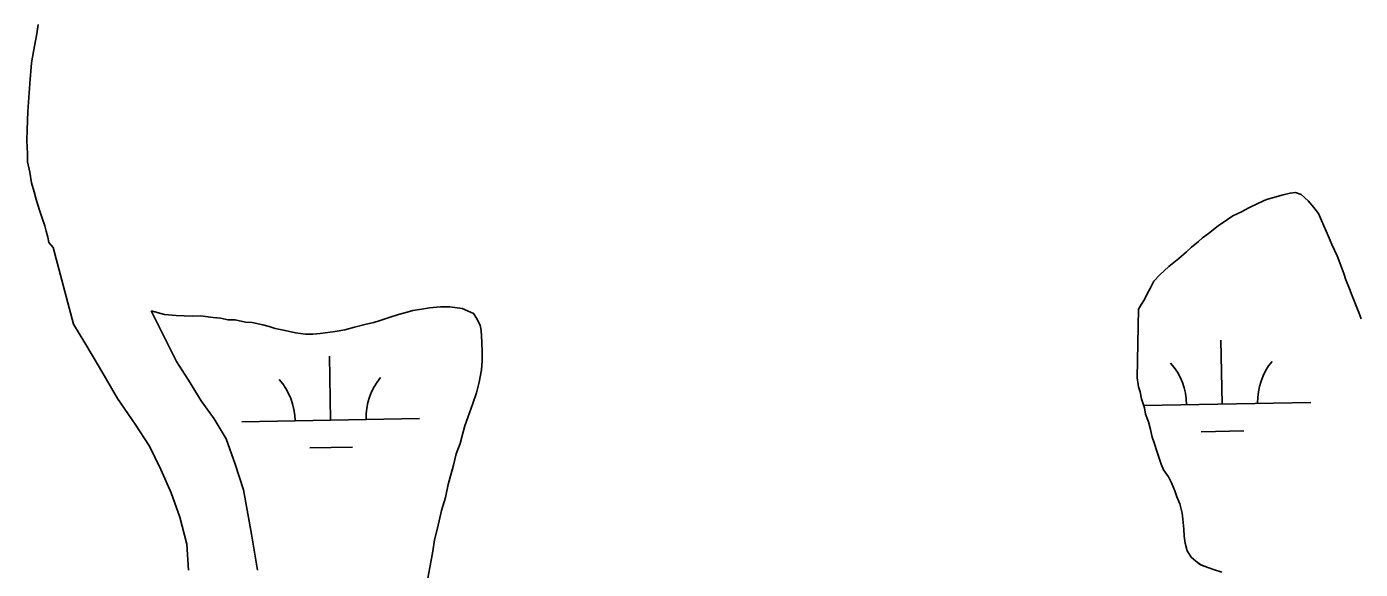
# Model space of a CAD drawing. Extents: x 3925854 to 3964121, y 224593 to 250589.
# Drawn here: x 3960434 to 3961184, y 243676 to 243981 of the extents above; entities that cross this region are included whole.
import ezdxf

# ---------------------------------------------------------------- set-up
doc = ezdxf.new("R2010")
doc.units = 0
doc.layers.add('V-TOPO-SHOR', color=7, linetype='Continuous')
doc.layers.add('V-WETL-SWMP', color=7, linetype='Continuous')

msp = doc.modelspace()

# ---------------------------------------------------------------- linework, layer by layer
at = {"layer": 'V-TOPO-SHOR'}
msp.add_line((3960446.349, 243859.705), (3960448.684, 243856.743), dxfattribs=at)
for points in [[(3960440.303, 243982.37), (3960439.457, 243977.209), (3960437.762, 243967.186), (3960436.627, 243960.808), (3960435.556, 243949.28), (3960435.046, 243941.393), (3960434.536, 243933.506), (3960434.057, 243923.197), (3960433.827, 243917.133), (3960434.225, 243909.561), (3960434.278, 243905.017), (3960435.562, 243899.274), (3960436.545, 243893.224), (3960438.122, 243888.092), (3960439.085, 243883.861), (3960440.975, 243877.821), (3960442.546, 243873.295), (3960444.113, 243869.07), (3960444.756, 243866.049), (3960445.706, 243862.727), (3960446.349, 243859.705)], [(3961059.643, 243822.116), (3961061.308, 243824.968), (3961062.975, 243827.537), (3961064.358, 243830.385), (3961066.295, 243834.09), (3961068.23, 243837.795), (3961071.585, 243841.518), (3961076.625, 243846.112), (3961082.232, 243850.712), (3961086.72, 243854.447), (3961089.519, 243857.032), (3961093.445, 243860.194), (3961095.686, 243862.203), (3961099.053, 243864.794), (3961104.382, 243869.107), (3961109.719, 243872.57), (3961112.809, 243874.591), (3961117.595, 243876.916), (3961121.816, 243879.232), (3961127.164, 243881.845), (3961131.671, 243883.883), (3961135.059, 243884.774), (3961140.983, 243886.546), (3961144.936, 243887.445), (3961148.049, 243887.764), (3961151.176, 243886.671), (3961155.186, 243883.037), (3961158.346, 243879.394), (3961160.935, 243876.027), (3961162.682, 243872.085), (3961163.853, 243868.984), (3961166.475, 243863.069), (3961168.513, 243858.564), (3961171.425, 243852.086), (3961172.887, 243848.137), (3961175.226, 243842.219), (3961176.404, 243838.553), (3961178.448, 243833.48), (3961179.912, 243829.533), (3961181.372, 243825.87), (3961183.707, 243820.233), (3961184.884, 243816.565)], [(3960524.953, 243675.149), (3960524.064, 243689.714), (3960520.005, 243704.892), (3960515.164, 243718.64), (3960509.374, 243731.748), (3960502.952, 243745.01), (3960494.952, 243757.311), (3960485.036, 243771.817), (3960474.783, 243789.329), (3960466.616, 243803.055), (3960460.212, 243813.625), (3960448.684, 243856.743)], [(3960503.806, 243821.067), (3960511.422, 243819.134), (3960518.039, 243818.515), (3960526.968, 243818.245), (3960531.599, 243818.276), (3960538.878, 243817.331), (3960542.849, 243817.026), (3960547.152, 243816.064), (3960551.121, 243816.088), (3960557.08, 243814.806), (3960560.72, 243814.499), (3960566.679, 243813.217), (3960570.323, 243812.248), (3960573.634, 243811.278), (3960579.264, 243809.993), (3960585.226, 243808.709), (3960590.85, 243808.085), (3960594.817, 243808.111), (3960599.113, 243808.47), (3960607.373, 243809.516), (3960612.987, 243810.546), (3960618.268, 243811.902), (3960624.869, 243813.6), (3960629.162, 243814.62), (3960632.793, 243815.636), (3960638.398, 243817.657), (3960643.018, 243819.011), (3960646.649, 243820.027), (3960651.27, 243821.378), (3960656.226, 243822.073), (3960660.519, 243822.763), (3960666.796, 243823.465), (3960672.086, 243823.5), (3960679.037, 243822.554), (3960682.021, 243821.251), (3960685.336, 243819.619), (3960687.007, 243816.985), (3960689.019, 243813.031), (3960689.698, 243810.061), (3960690.071, 243803.78), (3960690.112, 243797.499), (3960690.143, 243792.87), (3960689.846, 243787.908), (3960688.568, 243780.957), (3960686.954, 243774.993), (3960685.011, 243769.029), (3960682.086, 243761.075), (3960680.464, 243756.434), (3960679.174, 243751.468), (3960677.884, 243746.499), (3960675.608, 243740.531), (3960673.998, 243734.24), (3960671.094, 243723.31), (3960669.489, 243716.023), (3960667.222, 243708.734), (3960664.975, 243698.801), (3960663.363, 243692.178), (3960662.415, 243685.889), (3960660.822, 243676.622), (3960659.538, 243670.662)], [(3960563.744, 243675.016), (3960560.441, 243695.424), (3960555.843, 243720.26), (3960551.153, 243734.801), (3960546.15, 243749.022), (3960539.265, 243760.381), (3960532.07, 243770.469), (3960524.867, 243782.143), (3960518.146, 243792.71), (3960503.806, 243821.067)], [(3961106.544, 243673.941), (3961101.906, 243675.563), (3961098.594, 243676.533), (3961094.615, 243678.16), (3961091.956, 243680.128), (3961089.296, 243682.424), (3961086.957, 243686.044), (3961085.937, 243690.337), (3961085.249, 243694.3), (3961085.225, 243698.269), (3961084.524, 243703.885), (3961084.174, 243707.188), (3961082.816, 243712.47), (3961081.137, 243716.426), (3961080.123, 243719.726), (3961078.108, 243724.342), (3961076.433, 243727.637), (3961073.762, 243731.588), (3961072.418, 243734.883), (3961070.059, 243741.482), (3961068.372, 243746.761), (3961067.358, 243750.061), (3961066.338, 243754.351), (3961065.316, 243758.644), (3961063.637, 243762.93), (3961062.951, 243766.564), (3961061.265, 243771.512), (3961060.577, 243775.474), (3961059.565, 243778.444), (3961058.873, 243783.398), (3961059.643, 243822.116)]]:
    msp.add_lwpolyline(points, dxfattribs=at)
at = {"layer": 'V-WETL-SWMP'}
for p, q in [((3961140.984, 243886.546), (3961144.937, 243887.444)), ((3961144.937, 243887.444), (3961148.049, 243887.765)), ((3961148.049, 243887.765), (3961151.177, 243886.671)), ((3961121.816, 243879.232), (3961127.164, 243881.846)), ((3961127.164, 243881.846), (3961131.671, 243883.883)), ((3961131.671, 243883.883), (3961135.058, 243884.774)), ((3961135.058, 243884.774), (3961140.984, 243886.546)), ((3961151.177, 243886.671), (3961155.186, 243883.038)), ((3961155.186, 243883.038), (3961158.346, 243879.395)), ((3961104.381, 243869.107), (3961109.719, 243872.57)), ((3961109.719, 243872.57), (3961112.81, 243874.591)), ((3961112.81, 243874.591), (3961117.596, 243876.915)), ((3961117.596, 243876.915), (3961121.816, 243879.232)), ((3961158.346, 243879.395), (3961160.936, 243876.028)), ((3961160.936, 243876.028), (3961162.683, 243872.085)), ((3961162.683, 243872.085), (3961163.854, 243868.984)), ((3961095.686, 243862.204), (3961099.053, 243864.794)), ((3961099.053, 243864.794), (3961104.381, 243869.107)), ((3961163.854, 243868.984), (3961166.475, 243863.069)), ((3961086.719, 243854.448), (3961089.519, 243857.031)), ((3961089.519, 243857.031), (3961093.445, 243860.194)), ((3961093.445, 243860.194), (3961095.686, 243862.204)), ((3961166.475, 243863.069), (3961168.513, 243858.563)), ((3961168.513, 243858.563), (3961171.424, 243852.085)), ((3961076.625, 243846.112), (3961082.233, 243850.711)), ((3961082.233, 243850.711), (3961086.719, 243854.448)), ((3961171.424, 243852.085), (3961172.888, 243848.138)), ((3961071.584, 243841.519), (3961076.625, 243846.112)), ((3961172.888, 243848.138), (3961175.226, 243842.219)), ((3961175.226, 243842.219), (3961176.404, 243838.552)), ((3961066.294, 243834.091), (3961068.231, 243837.796)), ((3961068.231, 243837.796), (3961071.584, 243841.519)), ((3961176.404, 243838.552), (3961178.448, 243833.48)), ((3961061.308, 243824.968), (3961062.976, 243827.537)), ((3961062.976, 243827.537), (3961064.357, 243830.386)), ((3961064.357, 243830.386), (3961066.294, 243834.091)), ((3961178.448, 243833.48), (3961179.912, 243829.533)), ((3961179.912, 243829.533), (3961181.373, 243825.869)), ((3960518.145, 243792.71), (3960503.805, 243821.067)), ((3960503.805, 243821.067), (3960511.423, 243819.134)), ((3960643.019, 243819.01), (3960646.65, 243820.026)), ((3960646.65, 243820.026), (3960651.27, 243821.379)), ((3960651.27, 243821.379), (3960656.225, 243822.073)), ((3960656.225, 243822.073), (3960660.519, 243822.763)), ((3960660.519, 243822.763), (3960666.796, 243823.465)), ((3960666.796, 243823.465), (3960672.086, 243823.5)), ((3960672.086, 243823.5), (3960679.036, 243822.554)), ((3960679.036, 243822.554), (3960682.02, 243821.251)), ((3960682.02, 243821.251), (3960685.337, 243819.62)), ((3960685.337, 243819.62), (3960687.008, 243816.986)), ((3961058.872, 243783.399), (3961059.644, 243822.115)), ((3961059.644, 243822.115), (3961061.308, 243824.968)), ((3961181.373, 243825.869), (3961183.707, 243820.233)), ((3961183.707, 243820.233), (3961184.885, 243816.566)), ((3960511.423, 243819.134), (3960518.04, 243818.516)), ((3960518.04, 243818.516), (3960526.969, 243818.244)), ((3960526.969, 243818.244), (3960531.598, 243818.275)), ((3960531.598, 243818.275), (3960538.878, 243817.331)), ((3960538.878, 243817.331), (3960542.848, 243817.027)), ((3960542.848, 243817.027), (3960547.152, 243816.063)), ((3960547.152, 243816.063), (3960551.12, 243816.089)), ((3960551.12, 243816.089), (3960557.08, 243814.806)), ((3960557.08, 243814.806), (3960560.719, 243814.499)), ((3960560.719, 243814.499), (3960566.679, 243813.216)), ((3960566.679, 243813.216), (3960570.322, 243812.248)), ((3960570.322, 243812.248), (3960573.635, 243811.278)), ((3960618.268, 243811.903), (3960624.87, 243813.6)), ((3960624.87, 243813.6), (3960629.161, 243814.62)), ((3960629.161, 243814.62), (3960632.792, 243815.636)), ((3960632.792, 243815.636), (3960638.399, 243817.657)), ((3960638.399, 243817.657), (3960643.019, 243819.01)), ((3960687.008, 243816.986), (3960689.018, 243813.031)), ((3960689.018, 243813.031), (3960689.699, 243810.06)), ((3960573.635, 243811.278), (3960579.265, 243809.993)), ((3960579.265, 243809.993), (3960585.225, 243808.709)), ((3960585.225, 243808.709), (3960590.85, 243808.085)), ((3960590.85, 243808.085), (3960594.817, 243808.111)), ((3960594.817, 243808.111), (3960599.113, 243808.47)), ((3960599.113, 243808.47), (3960607.372, 243809.517)), ((3960607.372, 243809.517), (3960612.987, 243810.546)), ((3960612.987, 243810.546), (3960618.268, 243811.903)), ((3960689.699, 243810.06), (3960690.071, 243803.78)), ((3961106.698, 243768.706), (3961106.044, 243804.7)), ((3960690.071, 243803.78), (3960690.112, 243797.498)), ((3960690.112, 243797.498), (3960690.143, 243792.87)), ((3960524.867, 243782.142), (3960518.145, 243792.71)), ((3960604.873, 243759.581), (3960604.219, 243795.575)), ((3960690.143, 243792.87), (3960689.845, 243787.908)), ((3960532.071, 243770.469), (3960524.867, 243782.142)), ((3960689.845, 243787.908), (3960688.568, 243780.956)), ((3961059.566, 243778.444), (3961058.872, 243783.399)), ((3960686.954, 243774.994), (3960685.01, 243769.029)), ((3960688.568, 243780.956), (3960686.954, 243774.994)), ((3961060.577, 243775.475), (3961059.566, 243778.444)), ((3961061.265, 243771.512), (3961060.577, 243775.475)), ((3960539.265, 243760.38), (3960532.071, 243770.469)), ((3960685.01, 243769.029), (3960682.087, 243761.075)), ((3961062.951, 243766.564), (3961061.265, 243771.512)), ((3961062.495, 243767.902), (3961156.69, 243769.615)), ((3960546.151, 243749.022), (3960539.265, 243760.38)), ((3960554.882, 243758.672), (3960654.865, 243760.49)), ((3960682.087, 243761.075), (3960680.464, 243756.435)), ((3961063.636, 243762.931), (3961062.951, 243766.564)), ((3961065.317, 243758.644), (3961063.636, 243762.931)), ((3960680.464, 243756.435), (3960679.174, 243751.467)), ((3961066.338, 243754.352), (3961065.317, 243758.644)), ((3961067.358, 243750.061), (3961066.338, 243754.352)), ((3961094.981, 243753.059), (3961118.977, 243753.496)), ((3960551.154, 243734.801), (3960546.151, 243749.022)), ((3960677.884, 243746.499), (3960675.609, 243740.532)), ((3960679.174, 243751.467), (3960677.884, 243746.499)), ((3961068.372, 243746.761), (3961067.358, 243750.061)), ((3961070.06, 243741.482), (3961068.372, 243746.761)), ((3960593.156, 243743.935), (3960617.152, 243744.371)), ((3960675.609, 243740.532), (3960673.998, 243734.239)), ((3961072.418, 243734.884), (3961070.06, 243741.482)), ((3960555.843, 243720.26), (3960551.154, 243734.801)), ((3960673.998, 243734.239), (3960671.094, 243723.309)), ((3961073.762, 243731.587), (3961072.418, 243734.884)), ((3961076.433, 243727.637), (3961073.762, 243731.587)), ((3960671.094, 243723.309), (3960669.489, 243716.024)), ((3961078.108, 243724.341), (3961076.433, 243727.637)), ((3961080.123, 243719.726), (3961078.108, 243724.341)), ((3960560.442, 243695.425), (3960555.843, 243720.26)), ((3960669.489, 243716.024), (3960667.222, 243708.735)), ((3961081.136, 243716.426), (3961080.123, 243719.726)), ((3961082.816, 243712.469), (3961081.136, 243716.426)), ((3960667.222, 243708.735), (3960664.974, 243698.801)), ((3961084.173, 243707.188), (3961082.816, 243712.469)), ((3961084.525, 243703.884), (3961084.173, 243707.188)), ((3961085.224, 243698.268), (3961084.525, 243703.884)), ((3960563.744, 243675.015), (3960560.442, 243695.425)), ((3960663.364, 243692.178), (3960662.414, 243685.889)), ((3960664.974, 243698.801), (3960663.364, 243692.178)), ((3961085.25, 243694.3), (3961085.224, 243698.268)), ((3961085.937, 243690.337), (3961085.25, 243694.3)), ((3960662.414, 243685.889), (3960660.822, 243676.621)), ((3961086.958, 243686.045), (3961085.937, 243690.337)), ((3961089.296, 243682.424), (3961086.958, 243686.045)), ((3961091.956, 243680.127), (3961089.296, 243682.424)), ((3961094.614, 243678.16), (3961091.956, 243680.127)), ((3961098.593, 243676.533), (3961094.614, 243678.16)), ((3960660.822, 243676.621), (3960659.538, 243670.661)), ((3961101.906, 243675.563), (3961098.593, 243676.533))]:
    msp.add_line(p, q, dxfattribs=at)
msp.add_lwpolyline([(3960440.304, 243982.37), (3960439.458, 243977.208), (3960437.762, 243967.186), (3960436.628, 243960.808), (3960435.556, 243949.279), (3960435.047, 243941.393), (3960434.537, 243933.507), (3960434.057, 243923.197), (3960433.828, 243917.133), (3960434.224, 243909.561), (3960434.279, 243905.016), (3960435.562, 243899.273), (3960436.545, 243893.224), (3960438.123, 243888.091), (3960439.084, 243883.86), (3960440.976, 243877.822), (3960442.546, 243873.295), (3960444.113, 243869.071), (3960444.756, 243866.049), (3960445.706, 243862.727), (3960446.349, 243859.704), (3960448.683, 243856.744), (3960460.211, 243813.625), (3960466.616, 243803.055), (3960474.784, 243789.33), (3960485.036, 243771.817), (3960494.952, 243757.311), (3960502.952, 243745.01), (3960509.375, 243731.748), (3960515.163, 243718.641), (3960520.005, 243704.893), (3960524.065, 243689.715), (3960524.953, 243675.15)], dxfattribs=at)
for centre, start, end in [((3961051.456, 243768.176), 0.269879, 41.813537), ((3961161.924, 243770.185), 140.269876, 181.813534), ((3960549.631, 243759.052), 0.269879, 41.813537), ((3960660.099, 243761.06), 140.269876, 181.813534)]:
    msp.add_arc(centre, 35.246, start, end, dxfattribs=at)

doc.saveas('drawing.dxf')
